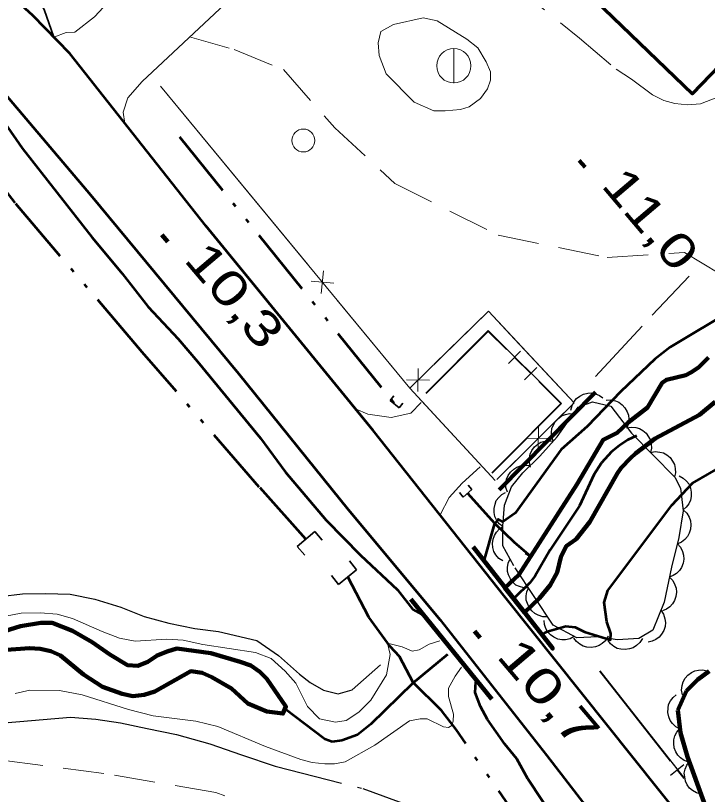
# Model space of a CAD drawing. Extents: x 386081 to 389416, y 5130568 to 5134082.
# Drawn here: x 387049.8 to 387110.3, y 5131872.9 to 5131941 of the extents above; entities that cross this region are included whole.
import ezdxf

# ---------------------------------------------------------------- set-up
doc = ezdxf.new("R2010")
doc.units = 0
doc.header["$LTSCALE"] = 1.2
for name, pattern in [('DASH_DOUBLE_DOT', [9.2, 5, -1.2, 0.3, -1.2, 0.3, -1.2]), ('DOT_DASHED', [7.7, 5, -1.2, 0.3, -1.2]), ('LONG_DASHED', [7.5, 6, -1.5]), ('MEDIUM_DASHED', [4.5, 3, -1.5])]:
    doc.linetypes.add(name, pattern=pattern)
for name, color, linetype, lineweight in [('1', 7, 'Continuous', 53), ('19', 7, 'Continuous', 13), ('2', 7, 'Continuous', 13), ('21', 7, 'LONG_DASHED', 35), ('26', 7, 'Continuous', 35), ('3', 7, 'Continuous', 140), ('31', 7, 'Continuous', 70), ('36', 7, 'Continuous', 13), ('37', 7, 'Continuous', 13), ('4', 7, 'DASH_DOUBLE_DOT', 53), ('41', 7, 'DOT_DASHED', 25), ('44', 7, 'Continuous', 25), ('52', 7, 'Continuous', 13)]:
    doc.layers.add(name, color=color, linetype=linetype, lineweight=lineweight)

msp = doc.modelspace()

# ---------------------------------------------------------------- linework, layer by layer
at = {"layer": '1'}
for points in [[(387041.69, 5131939.12), (387043.16, 5131938), (387045.73, 5131935.65), (387047.07, 5131934.16), (387050.42, 5131929.4), (387056.53, 5131921.6), (387059.15, 5131918.45), (387061.41, 5131915.54), (387064.04, 5131912.75), (387065.75, 5131910.77), (387071.24, 5131904.08), (387073.44, 5131901.11), (387076.98, 5131896.9), (387079.98, 5131893.86), (387083.22, 5131890.82), (387084.57, 5131889.09), (387085.61, 5131888.53)], [(387113.78, 5131916.21), (387112.66, 5131915.38), (387107.06, 5131912.01), (387105.71, 5131910.98), (387102.76, 5131908.16), (387099.8, 5131905.09), (387097.52, 5131903.08), (387093.52, 5131897.53), (387092.42, 5131896.76), (387092.02, 5131896.98), (387091.67, 5131896.53), (387090.76, 5131893.34)], [(387095.82, 5131886.9), (387096.32, 5131887.18), (387097.93, 5131887.63), (387098.76, 5131887.57), (387099.58, 5131887.16), (387101.85, 5131886.44), (387101.87, 5131886.99), (387101.52, 5131888.01), (387101.29, 5131889.7), (387101.62, 5131890.76), (387107.2, 5131898.23), (387109.01, 5131900.15), (387111.84, 5131901.78), (387117.42, 5131907.18), (387119.64, 5131909.52)], [(387113.07, 5131849.91), (387109.89, 5131853.88), (387109.22, 5131854.56), (387107.02, 5131857.65), (387105.19, 5131859.88), (387103.29, 5131861.81), (387101.64, 5131863.85), (387099.75, 5131866.88), (387097.55, 5131869.73), (387097.07, 5131870.59), (387094.63, 5131874.31), (387093.66, 5131876.04), (387092.62, 5131877.34), (387091.09, 5131879.5), (387090.48, 5131880.61), (387090, 5131881.85), (387090.07, 5131882.77)]]:
    msp.add_lwpolyline(points, dxfattribs=at)
at = {"layer": '19', "linetype": 'MEDIUM_DASHED'}
for points in [[(387080.86, 5131953.93), (387082.37, 5131952.33), (387084.45, 5131950.47), (387093.27, 5131943.76), (387099.14, 5131939.04), (387102.33, 5131936.31), (387103.68, 5131935.44), (387105.51, 5131934.07), (387106.5, 5131933.57), (387107.48, 5131933.32), (387108.59, 5131933.19), (387109.7, 5131933.3), (387111.3, 5131933.9), (387116.38, 5131938.91), (387117.25, 5131940.5), (387117.88, 5131941.85), (387118.01, 5131943.69), (387117.9, 5131945.54), (387116.58, 5131950.1), (387114.78, 5131958.36), (387114.06, 5131961.07), (387113.58, 5131963.29), (387113.57, 5131965.79)], [(387065.05, 5131939.13), (387068.94, 5131938.04), (387073.25, 5131936.28), (387077.74, 5131931.18), (387082.98, 5131926.34), (387092.02, 5131921.8), (387101.56, 5131919.86), (387108.31, 5131920.29), (387112.32, 5131917.88)], [(387124.85, 5131821.09), (387103.52, 5131847.43), (387092.64, 5131859.55), (387086.57, 5131864.82), (387078.28, 5131869.13), (387067.34, 5131873.12), (387057.56, 5131874.78), (387047.24, 5131876.12), (387042.45, 5131875.16)]]:
    msp.add_lwpolyline(points, dxfattribs=at)
msp.add_lwpolyline([(387089.27, 5131938.93), (387086.7, 5131940.55), (387085.47, 5131940.8), (387082.88, 5131940.21), (387081.77, 5131939.6), (387081.52, 5131938.62), (387081.63, 5131937.51), (387082.24, 5131935.91), (387084.68, 5131933.43), (387086.4, 5131932.68), (387087.39, 5131932.67), (387088.74, 5131932.79), (387089.48, 5131933.03), (387090.47, 5131933.76), (387091.09, 5131934.61), (387091.34, 5131935.35), (387091.34, 5131936.08), (387090.98, 5131936.95), (387090.25, 5131938.18)], close=True, dxfattribs=at)
at = {"layer": '19'}
for points in [[(387079.55, 5131906.63), (387080.62, 5131906.18), (387082.66, 5131905.88), (387084.38, 5131906.26), (387085.28, 5131907.19)], [(387086.94, 5131897.36), (387087.75, 5131898.88), (387088.87, 5131900.15), (387090.45, 5131901.57)]]:
    msp.add_lwpolyline(points, dxfattribs=at)
at = {"layer": '2'}
for points in [[(387086.92, 5131886.37), (387085.99, 5131886.07), (387085.12, 5131885.58), (387084.51, 5131885.46), (387083.64, 5131885.84), (387082.35, 5131886.16), (387082.59, 5131885.17), (387082.27, 5131883.39), (387080.9, 5131881.18), (387079.85, 5131880.14), (387078.73, 5131879.41), (387077.81, 5131879.24), (387076.39, 5131879.56), (387075.35, 5131880.61), (387074.32, 5131882.65), (387073.4, 5131883.71), (387072.17, 5131884.83), (387070.82, 5131885.33), (387066.2, 5131886.05), (387064.48, 5131886.43), (387063.06, 5131886.5), (387060.29, 5131886.34), (387058.93, 5131886.6), (387057.4, 5131887.17), (387054.82, 5131888.3), (387053.46, 5131888.68), (387051.98, 5131888.81), (387050.32, 5131888.77), (387048.96, 5131888.53)], [(387049.78, 5131881.75), (387051.08, 5131882.05), (387053.67, 5131882.03), (387055.64, 5131881.64), (387059.69, 5131880.37), (387061.85, 5131879.8), (387065.6, 5131879.34), (387067.51, 5131878.89), (387071.69, 5131877.13), (387074.77, 5131876), (387075.75, 5131875.74), (387076.86, 5131875.61), (387077.72, 5131875.6), (387078.65, 5131875.78), (387081.25, 5131877.24), (387084.28, 5131879.37), (387085.21, 5131879.54), (387085.82, 5131879.54), (387087.24, 5131878.85), (387087.67, 5131878.78), (387087.98, 5131878.97), (387088.1, 5131879.33), (387088.11, 5131879.95), (387087.69, 5131881.49), (387087.69, 5131882.23), (387088.25, 5131883.28), (387088.81, 5131884.07)]]:
    msp.add_lwpolyline(points, dxfattribs=at)
at = {"layer": '21', "linetype": 'Continuous', "lineweight": 53}
for points in [[(387164.72, 5131800.51), (387132.8, 5131839.87), (387092.63, 5131890.18), (387081.09, 5131904.74), (387066.45, 5131922.63), (387054.56, 5131937.69), (387051.33, 5131941.01), (387048.28, 5131943.8), (387047.55, 5131945.3), (387046.77, 5131948.88), (387046.55, 5131951.09), (387046.66, 5131953.51), (387053.66, 5131962.18), (387060.66, 5131970.37), (387073.31, 5131984.05), (387083.84, 5131994.54), (387097.28, 5132007.63), (387119.07, 5132029.15), (387136.21, 5132045.69), (387190.72, 5132099), (387248.29, 5132155.99)], [(387017, 5131905.45), (387023.4, 5131917.54), (387030.68, 5131929.49), (387035.46, 5131936.82), (387036.29, 5131937.82), (387037.4, 5131938.74), (387038.73, 5131939.09), (387040.19, 5131939.22), (387043.27, 5131938.86), (387044.34, 5131938.3), (387045.56, 5131937.47), (387048.95, 5131934.09), (387056.39, 5131925.33), (387069.31, 5131909.72), (387078.9, 5131897.83), (387086.94, 5131888.21), (387096.25, 5131876.36), (387111.88, 5131856.12), (387123.41, 5131841.68), (387169.11, 5131785.59)]]:
    msp.add_lwpolyline(points, dxfattribs=at)
at = {"layer": '21'}
msp.add_lwpolyline([(387053.18, 5131939.11), (387052.32, 5131941.54), (387051.28, 5131943.55), (387050.82, 5131944.17)], dxfattribs=at)
at = {"layer": '26'}
for p, q in [((387082.59, 5131907.37), (387082.9, 5131907.76)), ((387083.37, 5131906.73), (387082.59, 5131907.37)), ((387083.37, 5131906.73), (387083.68, 5131907.12)), ((387089.72, 5131899.58), (387088.95, 5131898.93)), ((387089.72, 5131899.58), (387089.41, 5131899.96)), ((387088.95, 5131898.93), (387088.63, 5131899.32)), ((387074.46, 5131894.6), (387075.99, 5131895.92)), ((387075.99, 5131895.92), (387076.64, 5131895.16)), ((387074.46, 5131894.6), (387075.11, 5131893.84)), ((387079.64, 5131892.56), (387079.02, 5131893.34)), ((387079.64, 5131892.56), (387078.07, 5131891.29)), ((387078.07, 5131891.29), (387077.44, 5131892.07))]:
    msp.add_line(p, q, dxfattribs=at)
at = {"layer": '26', "lineweight": 140}
msp.add_line((387084.4, 5131890.01), (387091.46, 5131881.26), dxfattribs=at)
msp.add_lwpolyline([(387089.83, 5131894.59), (387096.79, 5131885.69), (387089.83, 5131894.59)], dxfattribs=at)
at = {"layer": '3'}
for p, q in [((387099.11, 5131928.35), (387099.62, 5131927.74)), ((387062.62, 5131921.85), (387063.13, 5131921.24)), ((387089.95, 5131887.22), (387090.46, 5131886.61))]:
    msp.add_line(p, q, dxfattribs=at)
at = {"layer": '31'}
msp.add_lwpolyline([(387086.47, 5131968.73), (387081.87, 5131963.95), (387086.47, 5131959.53), (387083.09, 5131956.01), (387089.67, 5131949.67), (387091.23, 5131951.28), (387109.01, 5131934.17), (387117.86, 5131943.37), (387108.04, 5131952.81), (387109.84, 5131954.68), (387107.19, 5131957.22), (387105.25, 5131955.21), (387103.99, 5131956.42), (387112.25, 5131965), (387101.54, 5131975.3), (387091.02, 5131964.36)], close=True, dxfattribs=at)
at = {"layer": '36'}
msp.add_line((387088.14, 5131935.1), (387088.16, 5131938.1), dxfattribs=at)
for centre, radius in [((387088.148, 5131936.614), 1.5), ((387074.994, 5131930.083), 1)]:
    msp.add_circle(centre, radius, dxfattribs=at)
at = {"layer": '37'}
for p, q in [((387084.3, 5131908.45), (387062.5, 5131934.84)), ((387069.02, 5131926.95), (387062.65, 5131934.66)), ((387075.38, 5131919.24), (387069.02, 5131926.95)), ((387076.75, 5131918.7), (387076.56, 5131916.7)), ((387077.65, 5131917.61), (387075.66, 5131917.8)), ((387084.3, 5131908.45), (387077.93, 5131916.16)), ((387085, 5131908.15), (387085.02, 5131910.15)), ((387086.01, 5131909.14), (387084.01, 5131909.16)), ((387091.77, 5131900.37), (387084.98, 5131907.71)), ((387095.54, 5131905.06), (387095.53, 5131903.05)), ((387094.53, 5131904.06), (387096.53, 5131904.05)), ((387094.11, 5131902.65), (387091.9, 5131900.45))]:
    msp.add_line(p, q, dxfattribs=at)
at = {"layer": '37', "lineweight": 25}
for p, q in [((387093.98, 5131911.66), (387092.92, 5131910.59)), ((387093.46, 5131911.13), (387094.87, 5131909.72)), ((387095.4, 5131910.25), (387094.34, 5131909.18)), ((387092.42, 5131901.99), (387091.47, 5131901.04)), ((387100.91, 5131883.73), (387108.3, 5131874.36)), ((387100.87, 5131883.7), (387107.06, 5131875.85)), ((387108.27, 5131875.53), (387107.1, 5131874.6)), ((387107.68, 5131875.06), (387108.26, 5131874.33))]:
    msp.add_line(p, q, dxfattribs=at)
at = {"layer": '37', "lineweight": 90}
msp.add_line((387092.12, 5131899.55), (387100.52, 5131908.08), dxfattribs=at)
at = {"layer": '37'}
for points in [[(387091.77, 5131900.37), (387084.3, 5131908.45), (387091.17, 5131915.17), (387098.67, 5131907.17), (387091.9, 5131900.45)], [(387086.44, 5131910.55), (387091.17, 5131915.17), (387093.49, 5131912.7)], [(387093.49, 5131912.7), (387098.67, 5131907.17), (387096.95, 5131905.47)]]:
    msp.add_lwpolyline(points, dxfattribs=at)
at = {"layer": '37', "lineweight": 25}
for points in [[(387085.71, 5131908), (387091.16, 5131913.47), (387097.56, 5131907.11), (387091.5, 5131901.01)], [(387085.74, 5131907.97), (387091.16, 5131913.4), (387092.75, 5131911.83)], [(387095.58, 5131909.01), (387097.49, 5131907.11), (387092.42, 5131901.99)]]:
    msp.add_lwpolyline(points, dxfattribs=at)
at = {"layer": '4'}
msp.add_line((387064.17, 5131930.41), (387082.98, 5131907.05), dxfattribs=at)
for points in [[(387075.22, 5131895.26), (387071.13, 5131899.8), (387060.91, 5131911.59), (387049.78, 5131924.63), (387040.77, 5131936.34), (387040.4, 5131935.09), (387035.29, 5131929.3), (387029.13, 5131919.21), (387027.51, 5131916.23)], [(387104.11, 5131904.29), (387103.37, 5131903.93), (387102.62, 5131903.44), (387101.94, 5131902.89), (387101.07, 5131901.91), (387100.39, 5131900.87), (387099.14, 5131898.17), (387096.58, 5131894.31), (387095.27, 5131892.04), (387094.78, 5131891.43), (387093.41, 5131890.08)], [(387089.34, 5131899.26), (387091.69, 5131896.65), (387093.41, 5131894.97), (387094.86, 5131893.75), (387094.42, 5131894.03)], [(387134.13, 5131819.42), (387125.18, 5131830.3), (387114.77, 5131843.33), (387107.46, 5131853.55), (387105.21, 5131856.3), (387103.99, 5131857.67), (387100.45, 5131862.34), (387095.51, 5131868.32), (387088.34, 5131878.61), (387087.06, 5131880.28), (387084.59, 5131882.71), (387083.39, 5131884.99), (387082.58, 5131885.86), (387080.72, 5131888.42), (387078.87, 5131891.94)], [(387087.59, 5131885.17), (387084.55, 5131882.67), (387080.89, 5131879.07), (387079.72, 5131878.16), (387078.36, 5131877.64), (387077.5, 5131877.53), (387076.88, 5131877.78), (387073.37, 5131880.41)]]:
    msp.add_lwpolyline(points, dxfattribs=at)
at = {"layer": '4', "linetype": 'Continuous', "lineweight": 90}
for points in [[(387110.42, 5131911.12), (387109.53, 5131910.26), (387108.88, 5131909.82), (387108.42, 5131909.59), (387106.74, 5131909.17), (387106.37, 5131908.91), (387105.07, 5131906.75), (387103.39, 5131905.45), (387102.43, 5131904.55), (387101.21, 5131903.94), (387098.89, 5131900.01), (387093.82, 5131892.12), (387092.6, 5131890.98), (387094.32, 5131888.83)], [(387094.33, 5131888.84), (387095.63, 5131890.09), (387096.58, 5131891.22), (387097.19, 5131892.34), (387097.5, 5131893.66), (387097.98, 5131894.63), (387098.83, 5131895.26), (387100.05, 5131896.75), (387102.45, 5131901.01), (387102.78, 5131901.47), (387103.6, 5131902.33), (387104.02, 5131902.74), (387105.76, 5131904.05), (387109.62, 5131906.12), (387110.99, 5131907.26)], [(387046.8, 5131886.57), (387050.26, 5131887.65), (387052.05, 5131887.94), (387053.04, 5131887.93), (387054.82, 5131887.24), (387056.54, 5131886.24), (387058.07, 5131885.18), (387059.61, 5131884.24), (387060.53, 5131884.17), (387061.4, 5131884.53), (387062.2, 5131885.08), (387063.07, 5131885.44), (387063.93, 5131885.68), (387066.89, 5131885.29), (387069.47, 5131884.53), (387070.4, 5131884.21), (387071.19, 5131883.65), (387071.81, 5131883.03), (387073.46, 5131880.61), (387073.21, 5131880), (387071.79, 5131880.2), (387070.13, 5131880.89), (387068.72, 5131882.19), (387067, 5131883.19), (387066.14, 5131883.57), (387065.15, 5131883.7), (387062, 5131881.94), (387061.07, 5131881.64), (387060.08, 5131881.53), (387059.16, 5131881.72), (387057.44, 5131882.35), (387055.78, 5131883.41), (387053.76, 5131885.09), (387052.9, 5131885.47), (387051.97, 5131885.66), (387051.05, 5131885.73), (387048.21, 5131885.51)]]:
    msp.add_lwpolyline(points, dxfattribs=at)
at = {"layer": '41'}
for points in [[(387100.53, 5131909.45), (387105.49, 5131914.82), (387108.71, 5131918.23)], [(387048.46, 5131890.24), (387050.43, 5131890.47), (387052.46, 5131890.51), (387054.61, 5131890.44), (387056.77, 5131889.99), (387059.04, 5131889.29), (387061.06, 5131888.48), (387063.22, 5131887.9), (387065.49, 5131887.45), (387067.58, 5131887.19), (387070.91, 5131886.4), (387072.81, 5131885.09), (387074.65, 5131883.44), (387075.58, 5131882.73), (387076.74, 5131882.04), (387078.03, 5131881.72), (387079.27, 5131882.08), (387081.75, 5131884.25)], [(387040.15, 5131877.89), (387040.51, 5131877.98), (387042.55, 5131878.39), (387045.94, 5131878.92), (387048.83, 5131879.2), (387054.62, 5131879.68), (387056.84, 5131879.53), (387058.99, 5131879.21), (387061.33, 5131878.7), (387063.91, 5131878.18), (387066.8, 5131877.36), (387069.57, 5131876.41), (387072.52, 5131875.4), (387080.2, 5131873.46), (387084.25, 5131871.98), (387087.37, 5131870.44), (387089.45, 5131869.07), (387091.36, 5131867.76), (387098.2, 5131861.22), (387101.8, 5131857.34)]]:
    msp.add_lwpolyline(points, dxfattribs=at)
at = {"layer": '44'}
for points in [[(387098.38, 5131906.52), (387098.48, 5131906.93), (387098.68, 5131907.28), (387098.88, 5131907.54), (387099.16, 5131907.75), (387099.49, 5131907.91), (387099.87, 5131907.99), (387100.19, 5131908.02), (387100.54, 5131907.95), (387100.88, 5131907.81), (387101.18, 5131907.61)], [(387101.46, 5131907.39), (387101.87, 5131907.42), (387102.27, 5131907.32), (387102.58, 5131907.21), (387102.86, 5131906.99), (387103.11, 5131906.72), (387103.29, 5131906.38), (387103.41, 5131906.08), (387103.44, 5131905.73), (387103.41, 5131905.36), (387103.3, 5131905.02)], [(387096.86, 5131903.78), (387096.72, 5131904.17), (387096.7, 5131904.58), (387096.73, 5131904.91), (387096.85, 5131905.23), (387097.04, 5131905.55), (387097.32, 5131905.82), (387097.57, 5131906.02), (387097.9, 5131906.15), (387098.26, 5131906.22), (387098.62, 5131906.21)], [(387103.24, 5131904.97), (387103.65, 5131905.04), (387104.05, 5131905), (387104.37, 5131904.92), (387104.68, 5131904.74), (387104.96, 5131904.5), (387105.18, 5131904.19), (387105.34, 5131903.9), (387105.4, 5131903.56), (387105.42, 5131903.19), (387105.34, 5131902.83)], [(387094.86, 5131901.55), (387094.75, 5131901.95), (387094.76, 5131902.36), (387094.82, 5131902.68), (387094.98, 5131903), (387095.19, 5131903.3), (387095.49, 5131903.54), (387095.76, 5131903.72), (387096.1, 5131903.81), (387096.47, 5131903.85), (387096.83, 5131903.81)], [(387105.34, 5131902.83), (387105.76, 5131902.91), (387106.16, 5131902.86), (387106.48, 5131902.78), (387106.78, 5131902.61), (387107.06, 5131902.37), (387107.28, 5131902.05), (387107.44, 5131901.77), (387107.51, 5131901.42), (387107.52, 5131901.05), (387107.45, 5131900.7)], [(387092.83, 5131899.35), (387092.7, 5131899.75), (387092.7, 5131900.15), (387092.75, 5131900.48), (387092.89, 5131900.8), (387093.1, 5131901.11), (387093.39, 5131901.36), (387093.65, 5131901.55), (387093.99, 5131901.66), (387094.36, 5131901.71), (387094.72, 5131901.68)], [(387107.84, 5131900.78), (387108.21, 5131900.59), (387108.5, 5131900.3), (387108.71, 5131900.04), (387108.84, 5131899.71), (387108.91, 5131899.35), (387108.89, 5131898.97), (387108.84, 5131898.65), (387108.68, 5131898.33), (387108.46, 5131898.03), (387108.19, 5131897.8)], [(387092.44, 5131896.34), (387092.11, 5131896.6), (387091.88, 5131896.93), (387091.73, 5131897.22), (387091.66, 5131897.57), (387091.66, 5131897.94), (387091.75, 5131898.31), (387091.86, 5131898.62), (387092.08, 5131898.9), (387092.35, 5131899.15), (387092.67, 5131899.33)], [(387108.21, 5131897.8), (387108.52, 5131897.51), (387108.72, 5131897.16), (387108.84, 5131896.85), (387108.88, 5131896.5), (387108.85, 5131896.13), (387108.73, 5131895.77), (387108.59, 5131895.48), (387108.35, 5131895.22), (387108.06, 5131894.99), (387107.73, 5131894.84)], [(387092.42, 5131893.34), (387092.08, 5131893.57), (387091.82, 5131893.89), (387091.65, 5131894.17), (387091.57, 5131894.51), (387091.54, 5131894.88), (387091.6, 5131895.26), (387091.69, 5131895.57), (387091.89, 5131895.87), (387092.14, 5131896.14), (387092.44, 5131896.34)], [(387107.69, 5131894.85), (387107.97, 5131894.54), (387108.14, 5131894.17), (387108.24, 5131893.85), (387108.25, 5131893.5), (387108.19, 5131893.14), (387108.04, 5131892.78), (387107.88, 5131892.5), (387107.62, 5131892.26), (387107.31, 5131892.06), (387106.97, 5131891.93)], [(387094.68, 5131890.97), (387094.26, 5131890.98), (387093.88, 5131891.1), (387093.58, 5131891.24), (387093.32, 5131891.48), (387093.09, 5131891.77), (387092.93, 5131892.12), (387092.83, 5131892.43), (387092.83, 5131892.78), (387092.89, 5131893.15), (387093.03, 5131893.48)], [(387107.01, 5131891.92), (387107.3, 5131891.63), (387107.48, 5131891.26), (387107.59, 5131890.95), (387107.61, 5131890.6), (387107.57, 5131890.23), (387107.43, 5131889.88), (387107.28, 5131889.59), (387107.03, 5131889.34), (387106.73, 5131889.12), (387106.39, 5131888.99)], [(387096.33, 5131888.47), (387095.92, 5131888.47), (387095.53, 5131888.6), (387095.23, 5131888.74), (387094.97, 5131888.97), (387094.74, 5131889.26), (387094.58, 5131889.61), (387094.48, 5131889.92), (387094.48, 5131890.28), (387094.54, 5131890.64), (387094.68, 5131890.97)], [(387106.26, 5131889.03), (387106.49, 5131888.68), (387106.61, 5131888.29), (387106.66, 5131887.97), (387106.62, 5131887.62), (387106.51, 5131887.26), (387106.31, 5131886.94), (387106.11, 5131886.68), (387105.81, 5131886.48), (387105.48, 5131886.33), (387105.13, 5131886.25)], [(387098.68, 5131886.73), (387098.31, 5131886.53), (387097.91, 5131886.46), (387097.58, 5131886.44), (387097.24, 5131886.52), (387096.9, 5131886.67), (387096.6, 5131886.9), (387096.36, 5131887.13), (387096.2, 5131887.44), (387096.08, 5131887.79), (387096.04, 5131888.15)], [(387101.65, 5131886.76), (387101.43, 5131886.4), (387101.13, 5131886.13), (387100.86, 5131885.94), (387100.52, 5131885.83), (387100.16, 5131885.78), (387099.78, 5131885.82), (387099.46, 5131885.9), (387099.16, 5131886.07), (387098.87, 5131886.31), (387098.65, 5131886.6)], [(387104.63, 5131886.58), (387104.41, 5131886.22), (387104.11, 5131885.95), (387103.84, 5131885.76), (387103.51, 5131885.65), (387103.14, 5131885.59), (387102.76, 5131885.63), (387102.44, 5131885.7), (387102.14, 5131885.88), (387101.85, 5131886.11), (387101.63, 5131886.4)], [(387108.13, 5131881.65), (387108.06, 5131882.06), (387108.11, 5131882.47), (387108.19, 5131882.79), (387108.37, 5131883.09), (387108.61, 5131883.37), (387108.92, 5131883.59), (387109.21, 5131883.74), (387109.55, 5131883.81), (387109.92, 5131883.82), (387110.28, 5131883.75)], [(387107.93, 5131878.67), (387107.56, 5131878.86), (387107.27, 5131879.15), (387107.06, 5131879.41), (387106.94, 5131879.73), (387106.86, 5131880.1), (387106.88, 5131880.48), (387106.93, 5131880.8), (387107.09, 5131881.11), (387107.31, 5131881.41), (387107.58, 5131881.65)], [(387108.7, 5131875.77), (387108.3, 5131875.9), (387107.97, 5131876.14), (387107.73, 5131876.36), (387107.55, 5131876.66), (387107.41, 5131877.01), (387107.37, 5131877.39), (387107.37, 5131877.71), (387107.48, 5131878.05), (387107.64, 5131878.38), (387107.87, 5131878.66)], [(387109.77, 5131872.97), (387109.36, 5131873.07), (387109.01, 5131873.28), (387108.76, 5131873.48), (387108.55, 5131873.77), (387108.4, 5131874.11), (387108.33, 5131874.48), (387108.3, 5131874.81), (387108.38, 5131875.15), (387108.52, 5131875.49), (387108.73, 5131875.79)]]:
    msp.add_lwpolyline(points, dxfattribs=at)
at = {"layer": '44', "linetype": 'DOT_DASHED'}
msp.add_lwpolyline([(387107.48, 5131900.67), (387107.97, 5131899.69), (387108.2, 5131897.72), (387107.82, 5131895.38), (387107.19, 5131892.81), (387106.55, 5131889.74), (387105.55, 5131887.29), (387104.31, 5131886.56), (387102.47, 5131886.45), (387100.75, 5131886.71), (387098.9, 5131886.61), (387096.82, 5131887.73), (387093.4, 5131892.92), (387092.43, 5131894.65), (387092.44, 5131896.37), (387092.58, 5131898.21), (387093.2, 5131899.81), (387094.19, 5131901.03), (387095.68, 5131902.49), (387097.17, 5131904.2), (387099.03, 5131906.77), (387100.26, 5131907.25), (387101.86, 5131906.87), (387103.69, 5131904.51)], close=True, dxfattribs=at)
at = {"layer": '44', "linetype": 'DOT_DASHED', "lineweight": 90}
msp.add_lwpolyline([(387111.11, 5131870.44), (387110.02, 5131872.29), (387108.57, 5131876.23), (387107.97, 5131878.32), (387107.74, 5131880.29), (387108.49, 5131882), (387109.48, 5131882.97), (387110.46, 5131883.7)], dxfattribs=at)
at = {"layer": '52'}
for points in [[(387051.42, 5131955.86), (387053.06, 5131956.48), (387054.71, 5131955.97), (387056.64, 5131954.46), (387058.63, 5131952.07), (387059.79, 5131950), (387060.09, 5131947.58), (387059.47, 5131944.65), (387057.89, 5131942.15), (387056.72, 5131940.88), (387055.02, 5131939.55), (387054.26, 5131939.53), (387053.18, 5131939.11)], [(387082.59, 5131955.55), (387060.89, 5131935.24), (387059.64, 5131933.8), (387059.23, 5131932.55), (387059.38, 5131931.57)]]:
    msp.add_lwpolyline(points, dxfattribs=at)

# ---------------------------------------------------------------- texts
at = {"layer": '3'}
for s, width, p in [('11,0   ', 1.3, (387100.94, 5131926.13)), ('10,3   ', 1.35, (387064.45, 5131919.63)), ('10,7   ', 1.4, (387091.78, 5131885))]:
    msp.add_text(s, height=3, rotation=310.294, dxfattribs=dict(at, width=width)).set_placement(p)

doc.saveas('drawing.dxf')
